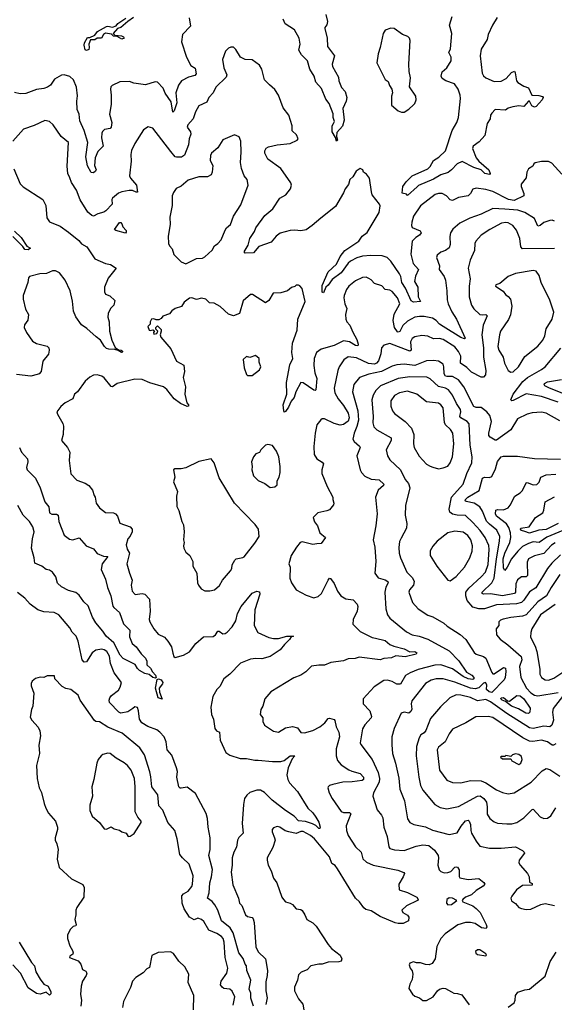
# Model space of a CAD drawing. Extents: x 2056909 to 2160450, y 827444 to 1016825.
# Tile 457 of 501: x 2124932 to 2129443, y 960481 to 968781. Entities that reach past the tile are written whole.
import ezdxf

# ---------------------------------------------------------------- set-up
doc = ezdxf.new("R2010")
doc.units = 0

msp = doc.modelspace()

# ---------------------------------------------------------------- linework, layer by layer
at = {"layer": '0CON10XD'}
for points in [[(2125891.7, 968798.3), (2125843.6, 968766.4), (2125785.8, 968714.2), (2125756.7, 968705), (2125720, 968665), (2125735, 968650), (2125790, 968645), (2125807.5, 968635), (2125812.5, 968625), (2125795, 968617.5), (2125755, 968640), (2125725, 968642.5), (2125707.5, 968657.5), (2125655, 968667.1), (2125638.8, 968655), (2125623.8, 968626.2), (2125585, 968624.4), (2125565, 968611.4), (2125528.3, 968611.7), (2125514.4, 968575), (2125519.4, 968545), (2125515, 968528.8), (2125495, 968521.4), (2125485.7, 968525.7), (2125475.6, 968565), (2125478.9, 968585), (2125505, 968630), (2125525, 968631.2), (2125565, 968649.4), (2125588.3, 968681.7), (2125665.9, 968724.1), (2125675, 968727.3), (2125715, 968716.9), (2125745, 968728), (2125760.4, 968749.6), (2125826.4, 968793.6)], [(2126362, 968795), (2126373.8, 968725), (2126306, 968655), (2126298.1, 968595), (2126339.2, 968465), (2126375.4, 968395.4), (2126411.9, 968371.9), (2126422.3, 968325), (2126410.3, 968309.7), (2126355.7, 968295.7)], [(2127514.3, 968825), (2127528.1, 968765), (2127525, 968737.5), (2127506.7, 968715), (2127506.2, 968705), (2127527.5, 968625), (2127528.6, 968555), (2127587.8, 968475), (2127570, 968405), (2127571.8, 968385), (2127622, 968295), (2127625.7, 968265), (2127648.3, 968208.3), (2127677.5, 968175), (2127693.3, 968125), (2127688, 968095), (2127658.3, 968031.7), (2127670, 967935), (2127655, 967883.3), (2127609.2, 967830.8), (2127606, 967795), (2127612.5, 967765), (2127605, 967757.5), (2127597, 967787), (2127569.4, 967835), (2127568.2, 967885), (2127581.2, 967905), (2127587.3, 967922.7), (2127578.5, 967955), (2127577.9, 967987.9), (2127543, 968073), (2127515, 968110), (2127480, 968200), (2127430.8, 968255), (2127418.2, 968305), (2127380, 968365), (2127360.5, 968435), (2127311.2, 968485), (2127288, 968525), (2127300, 968575), (2127290.7, 968625), (2127252.2, 968695), (2127170.8, 968745), (2127154.2, 968785)], [(2128960.7, 968799.3), (2128921.9, 968735), (2128884, 968655), (2128875.6, 968614.4), (2128827.2, 968532.8), (2128816.2, 968475), (2128835, 968330), (2128846.1, 968306.1), (2128865, 968290), (2128935, 968260.9), (2128995, 968261.9), (2129036, 968284), (2129082, 968335), (2129106.1, 968346.1), (2129113.8, 968333.8), (2129122.9, 968265), (2129135, 968250), (2129185, 968219.2), (2129225.4, 968205.4), (2129254, 968144), (2129311.7, 968141.7), (2129342.7, 968132.7), (2129348.8, 968125), (2129342, 968105), (2129290.7, 968049.3), (2129275, 968041.9), (2129254.7, 968054.7), (2129235, 968092.9), (2129225, 968094.4), (2129185, 968050), (2129145, 968054.3), (2129094.5, 968045.5), (2129055, 968035.7), (2129030.6, 968019.4), (2128945, 968024), (2128915, 967994), (2128905.6, 967975), (2128903.1, 967945), (2128877.5, 967905), (2128855.8, 967805), (2128808.7, 967751.3), (2128758.8, 967715), (2128753.1, 967695), (2128783.3, 967615), (2128807.3, 967587.3), (2128891.9, 967515), (2128902, 967485), (2128895, 967476.2), (2128855.8, 967485), (2128825, 967513.8), (2128763.1, 967535), (2128665, 967584.5), (2128624.3, 967565), (2128575.5, 967514.5), (2128546.4, 967493.6), (2128485, 967473.5), (2128425, 967435.4), (2128297.3, 967382.7), (2128285, 967371.4), (2128205, 967300), (2128195, 967310), (2128158.8, 967318.8), (2128166.2, 967375), (2128193.8, 967415), (2128244.2, 967465), (2128376.9, 967523.1), (2128396.5, 967543.5), (2128425, 967592.5), (2128468.8, 967621.2), (2128524.4, 967675), (2128582.6, 967847.4), (2128620.8, 967915), (2128635.4, 967955), (2128650.9, 968115), (2128648.9, 968145), (2128632.2, 968195), (2128600.5, 968240.5), (2128528, 968265), (2128498, 968285), (2128489.2, 968305), (2128498, 968342), (2128535, 968375.6), (2128572.5, 968435), (2128572.9, 968465), (2128552.3, 968505), (2128567.9, 968535), (2128577.8, 968665), (2128559.1, 968735), (2128581.1, 968808.9)], [(2128175, 968002.5), (2128215, 968027.5), (2128255.9, 968064.1), (2128266.2, 968075), (2128276.7, 968105), (2128273.3, 968135), (2128220, 968215), (2128229.4, 968290.6), (2128218.1, 968345), (2128215.5, 968405), (2128226, 968606), (2128222.5, 968625), (2128208.3, 968638.3), (2128162.5, 968655), (2128092.5, 968705), (2128065, 968708), (2128015, 968691.2), (2127998.6, 968665), (2127975, 968547.5), (2127957.3, 968492.7), (2127946.4, 968416.4), (2128015, 968277.5), (2128040.7, 968260.7), (2128053.3, 968225), (2128073.3, 968195), (2128076.7, 968165), (2128070, 968135), (2128069.3, 968059.3), (2128125, 968013.3), (2128155, 968002.5), (2128175, 968002.5)], [(2129507.8, 967477.8), (2129421.2, 967571.2), (2129395, 967585.7), (2129335, 967586), (2129282.5, 967575), (2129270, 967565), (2129261.2, 967545), (2129225, 967523.3), (2129212, 967495), (2129205, 967447.5), (2129164.2, 967395), (2129162.5, 967375), (2129186.8, 967316.8), (2129186, 967295), (2129105, 967255.7), (2129057.5, 967265), (2128925, 967333.3), (2128865, 967349.2), (2128785, 967360), (2128755, 967352), (2128735.5, 967314.5), (2128716.7, 967295), (2128635, 967280.5), (2128585, 967257.5), (2128565, 967262.2), (2128532.9, 967295), (2128496.2, 967315), (2128465, 967315.4), (2128437.1, 967307.1), (2128315, 967211.1), (2128255, 967124.3), (2128240.4, 967075), (2128238.1, 967045), (2128245, 967028), (2128311.5, 967001.5), (2128320, 966985), (2128305.8, 966965), (2128275.7, 966945), (2128245, 966913.3), (2128231.2, 966805), (2128253.2, 966725), (2128297.8, 966675), (2128272, 966618), (2128264.5, 966575), (2128290.5, 966525), (2128295.6, 966445), (2128313.3, 966405), (2128255, 966398.7), (2128235, 966410.5), (2128186.7, 966516.7), (2128157.1, 966565), (2128148.8, 966615), (2128137.7, 966637.7), (2128064, 966744), (2128031.4, 966775), (2127991.5, 966791.5), (2127895, 966793.1), (2127823.7, 966786.3), (2127777.5, 966772.5), (2127723.9, 966746.1), (2127702.9, 966727.1), (2127645, 966646.4), (2127568.2, 966591.8), (2127535, 966542), (2127514.2, 966525.8), (2127495, 966477.5), (2127484.2, 966484.2), (2127485, 966540), (2127535, 966654.2), (2127605, 966718.9), (2127637.3, 966785), (2127675, 966834.6), (2127793.1, 966915), (2127820.9, 966955), (2127863, 966987), (2127964.4, 967155), (2127972.5, 967212.5), (2127969.2, 967225), (2127905.7, 967305), (2127899.7, 967330.3), (2127883.3, 967445), (2127859.3, 967479.3), (2127832.5, 967495), (2127826.4, 967516.4), (2127805, 967527.5), (2127770, 967505), (2127743.6, 967456.4), (2127718.8, 967435), (2127707.4, 967392.6), (2127679.2, 967355), (2127665, 967320), (2127595.8, 967205), (2127471.7, 967108.3), (2127401.2, 967045), (2127349.3, 967010.7), (2127305, 967000), (2127255, 967007.5), (2127215, 967004.2), (2127129.7, 966980.3), (2127095, 966956.2), (2127054.3, 966905.7), (2126950.2, 966869.8), (2126905, 966814.2), (2126833.9, 966813.9), (2126826.7, 966825), (2126858.7, 966881.3), (2126872.7, 966935), (2126913.6, 966995), (2126925.6, 967025), (2127000.1, 967129.9), (2127068.5, 967185), (2127127.5, 967275), (2127176.9, 967305), (2127216.2, 967353.8), (2127225.7, 967385), (2127220.8, 967405), (2127135.5, 967525), (2127025.7, 967605), (2126999.2, 967655), (2126999.2, 967675), (2127012.8, 967697.2), (2127030.9, 967709.1), (2127105, 967727.1), (2127215, 967737.1), (2127272.5, 967765), (2127283, 967777), (2127269.1, 967809.1), (2127230, 967845), (2127230, 967885), (2127203.8, 967975), (2127155, 968036.7), (2127115.8, 968145), (2127085, 968191.2), (2127041.1, 968231.1), (2126998.1, 968275), (2126976.4, 968365), (2126955, 968398.6), (2126895, 968441.4), (2126835.7, 968445.7), (2126795, 968465.8), (2126755, 968530), (2126735, 968548.8), (2126715, 968550), (2126695, 968540), (2126669.2, 968515), (2126643.8, 968445), (2126656, 968375), (2126678.6, 968315), (2126675.7, 968295), (2126588.3, 968211.7), (2126564, 968165), (2126528.8, 968125), (2126510, 968085), (2126443.8, 968055), (2126415.8, 968004.2), (2126394.6, 967945.4), (2126350.8, 967895), (2126344.3, 967875), (2126372.2, 967835), (2126375.4, 967815), (2126362.3, 967775), (2126356.8, 967725), (2126321.9, 967638.1), (2126297.8, 967622.2), (2126255, 967621.5), (2126245, 967625.8), (2126208.7, 967668.7)], [(2126355.7, 968295.7), (2126296.2, 968265), (2126270.9, 968229.1), (2126249.1, 968165), (2126259.4, 968080.6), (2126235, 968011.2), (2126225, 968000), (2126208.9, 968088.9), (2126160.8, 968160.8), (2126142.2, 968202.2), (2126095, 968253.3), (2126075, 968256.7), (2125995, 968231.2), (2125895, 968246), (2125859.5, 968259.5), (2125777.3, 968257.3), (2125713.2, 968226.8), (2125702.5, 968215), (2125697.1, 968195), (2125704.5, 968145), (2125703.8, 968065), (2125690.9, 967985), (2125708.9, 967915), (2125704.2, 967875.8), (2125695, 967864), (2125646.7, 967855), (2125630.7, 967839.3), (2125624.5, 967825), (2125623.1, 967785), (2125636.2, 967715), (2125590.5, 967669.5), (2125568.8, 967615), (2125562.9, 967552.9), (2125576.2, 967515), (2125572, 967505), (2125555, 967490), (2125535, 967493.8), (2125505, 967548), (2125490.4, 967625), (2125506, 967745), (2125475.7, 967845.7), (2125438.5, 967928.5), (2125434.7, 967985), (2125417.8, 968025), (2125413.9, 968093.9), (2125419.5, 968139.5), (2125411.9, 968211.9), (2125385, 968274), (2125355, 968301.4), (2125306.2, 968316.2), (2125285, 968313.6), (2125225, 968280.7), (2125191.1, 968228.9), (2125167.1, 968212.9), (2125135, 968200.6), (2125075, 968193.3), (2124985, 968158.9), (2124935, 968156.9), (2124887.5, 968167.5)], [(2126208.7, 967668.7), (2126055, 967866), (2126015, 967876.7), (2125977.7, 967852.3), (2125905, 967736.2), (2125875, 967676.7), (2125870, 967645), (2125871.7, 967588.3), (2125860, 967465), (2125868, 967445), (2125918.9, 967385), (2125925, 967327.5), (2125915, 967326.2), (2125885, 967339.5), (2125855, 967340), (2125795, 967329.4), (2125765, 967317.1), (2125714.4, 967275.6), (2125710, 967265), (2125712.5, 967225), (2125659.3, 967170.7), (2125642.1, 967157.9), (2125592.9, 967145), (2125555, 967125.6), (2125540.2, 967130.2), (2125508.5, 967158.5), (2125441.1, 967261.1), (2125411.4, 967345), (2125368.7, 967408.7), (2125355, 967446.7), (2125339.2, 967485), (2125332, 967545), (2125343.3, 967745), (2125281.2, 967795), (2125214.3, 967894.3), (2125185, 967923.3), (2125145, 967930), (2125055, 967888.8), (2124965, 967857.5), (2124873.2, 967756.8)], [(2126335, 966723.3), (2126422.7, 966767.3), (2126475, 966770.8), (2126495, 966782.5), (2126555, 966837.5), (2126576.2, 966873.8), (2126605, 966894.3), (2126632.5, 966925), (2126665, 967006.7), (2126676.2, 967025), (2126712, 967055), (2126735, 967123.3), (2126799.1, 967220.9), (2126859.4, 967385), (2126852.5, 967435), (2126825.8, 967465.8), (2126804, 967525), (2126796.1, 967576.1), (2126801.4, 967665), (2126796.8, 967756.8), (2126785, 967792.5), (2126745, 967810), (2126645, 967768.8), (2126605, 967700), (2126551.2, 967655), (2126542, 967635), (2126539.2, 967595), (2126560.9, 967550.9), (2126557.5, 967495), (2126546.6, 967473.4), (2126517.5, 967455), (2126442.7, 967457.3), (2126355, 967428.8), (2126295, 967378.8), (2126252.3, 967357.7), (2126230, 967325), (2126218.8, 967295), (2126220, 967215), (2126199.2, 967115), (2126200.8, 967055), (2126185.8, 966955), (2126188.6, 966895), (2126195.7, 966875.7), (2126219.5, 966849.5), (2126232.7, 966802.7), (2126295, 966740), (2126335, 966723.3)], [(2124882.7, 967522.7), (2124935, 967397.5), (2124961.7, 967371.7), (2125126.7, 967265), (2125153.6, 967213.6), (2125160.9, 967110.9), (2125185, 967076.7), (2125275, 967041.2), (2125345, 966989.2), (2125430, 966920), (2125455, 966891.4), (2125498, 966865), (2125565.7, 966765.7), (2125655, 966726.7), (2125697.6, 966717.6), (2125746.7, 966685), (2125677.8, 966602.2), (2125648.6, 966525), (2125647.3, 966487.3), (2125656.9, 966466.9), (2125691.7, 966451.7), (2125734.1, 966414.1), (2125727.5, 966375), (2125699.2, 966345), (2125679.2, 966305), (2125677, 966273), (2125686.5, 966235), (2125690.4, 966155), (2125709.6, 966079.6), (2125738.8, 966018.8), (2125765, 965997.5), (2125788.8, 965995), (2125801.7, 965978.3), (2125792.5, 965975), (2125763.6, 965993.6), (2125735, 966001.2), (2125685, 966002.2), (2125665, 966009.5), (2125647.8, 966025), (2125615, 966080.6), (2125576.3, 966106.3), (2125498.2, 966178.2), (2125455, 966208.1), (2125406.7, 966276.7), (2125385.9, 966325), (2125377.4, 966407.4), (2125358.8, 966495), (2125315, 966585.7), (2125268.1, 966648.1), (2125235, 966663.1), (2125210, 966665), (2125157.6, 966642.4), (2125101.7, 966638.3), (2125013.8, 966615), (2125006.2, 966605), (2125001.2, 966565), (2124961.4, 966455), (2124961.9, 966425), (2124980, 966340), (2125006.7, 966295), (2125001.7, 966248.3), (2124972.3, 966207.7), (2124968.8, 966185), (2124989.2, 966145), (2125041.2, 966071.2), (2125075, 966051.8), (2125165, 966030), (2125177.1, 966015), (2125181.5, 965995), (2125175, 965960), (2125127.8, 965902.2), (2125114.5, 965815.5), (2125095.4, 965794.6), (2125079.2, 965789.2), (2125025, 965775.6), (2124905, 965788.8)], [(2129445, 967082.9), (2129425, 967090.8), (2129405, 967088.6), (2129355, 967070), (2129325, 967045.6), (2129305, 967040.8), (2129276.5, 967105), (2129195.7, 967155.7), (2129134.2, 967174.2), (2129024.4, 967184.4), (2128925, 967189.6), (2128825, 967140.8), (2128731.1, 967108.9), (2128645, 967066.9), (2128585.5, 967014.5), (2128568.1, 966985), (2128562.4, 966952.4), (2128564.5, 966885), (2128555, 966858), (2128525, 966834.4), (2128485, 966820.8), (2128454.2, 966795), (2128450, 966775), (2128474.3, 966705), (2128471.4, 966675), (2128514.3, 966615), (2128524.6, 966584.6), (2128537.3, 966495), (2128538.3, 966418.3), (2128546.1, 966385), (2128577.4, 966317.4), (2128619.1, 966255), (2128691.2, 966095), (2128685, 966090), (2128655, 966102.8), (2128505.7, 966194.3), (2128475.2, 966215.2), (2128445, 966246.5), (2128415, 966264.2), (2128345, 966279.2), (2128305, 966279.4), (2128265, 966271.8), (2128205, 966240.3), (2128165, 966203.6), (2128138.7, 966151.3), (2128125, 966145.5), (2128118.8, 966148.8), (2128095, 966185.7), (2128082.5, 966245), (2128092.6, 966297.4), (2128140.9, 966385), (2128121.2, 966435), (2128075, 966490), (2128055, 966501.1), (2128015, 966506.9), (2127987.3, 966537.3), (2127926.6, 966556.6), (2127898.3, 966588.3), (2127879.5, 966599.5), (2127855, 966609.2), (2127825, 966608.1), (2127765, 966580), (2127710.6, 966535), (2127688.9, 966505), (2127670, 966455), (2127667.5, 966435), (2127676.2, 966385), (2127691.1, 966345), (2127680, 966295), (2127683.5, 966255), (2127691.8, 966235), (2127717.3, 966205), (2127744.4, 966145.6), (2127776.4, 966085), (2127787.3, 966045), (2127785, 966032.5), (2127765, 966035.5), (2127715.8, 966065.8), (2127665, 966073.1), (2127585, 966035.3), (2127476.9, 966003.1), (2127437.5, 965975), (2127418.1, 965925), (2127414.5, 965865), (2127422.6, 965802.6), (2127438.5, 965755), (2127430.7, 965659.3), (2127426.2, 965653.8), (2127415, 965656.9), (2127325, 965720), (2127305, 965721.2), (2127262.9, 965645), (2127247.8, 965595), (2127221.4, 965565), (2127200.8, 965515), (2127175, 965476.7), (2127165, 965473.3), (2127160, 965485), (2127155.6, 965535), (2127185.5, 965625), (2127182.8, 965722.8), (2127211.4, 965871.4)], [(2125825, 966982.5), (2125743.6, 967003.6), (2125733, 967013), (2125775, 967070), (2125785, 967070), (2125795, 967060), (2125802.5, 967035), (2125830, 967005), (2125831.7, 966988.3), (2125825, 966982.5)], [(2129445, 966852.5), (2129175, 966848.1), (2129161.5, 966865), (2129151.8, 966935), (2129125, 967007.5), (2129091.9, 967045), (2129055, 967069.1), (2129035, 967071.8), (2128996.2, 967065), (2128898.8, 967011.2), (2128827.1, 966965), (2128780.6, 966915), (2128773.3, 966895), (2128769.4, 966835), (2128733.5, 966755), (2128716.5, 966685), (2128734.4, 966595), (2128724.5, 966535), (2128725.5, 966445.5), (2128743.1, 966375), (2128765, 966344.3), (2128815, 966296.7), (2128835, 966291.5), (2128865.4, 966295.4), (2128875.5, 966285.5), (2128843.9, 966205), (2128830.3, 966125), (2128845.3, 966015), (2128846.5, 965935), (2128864.6, 965825), (2128863.6, 965786.4), (2128845, 965767.5), (2128825, 965767.5), (2128745, 965808.2), (2128705, 965848.9), (2128650.6, 965885), (2128655.3, 965945), (2128635, 965984.4), (2128605, 966023.5), (2128505, 966084.6), (2128475, 966093.1), (2128425, 966089.7), (2128375, 966112.1), (2128325, 966117.3), (2128265, 966107.9), (2128245, 966094.4), (2128229.5, 966065), (2128234.6, 965995.4), (2128225, 965985.5), (2128055, 966051.5), (2128005, 966036.2), (2127984.6, 966015.4), (2127979.3, 965965), (2127961, 965905), (2127944.1, 965885.9), (2127925, 965876.9), (2127875, 965882.6), (2127775, 965930.3), (2127705, 965938.5), (2127666.7, 965913.3), (2127628.9, 965855), (2127617.5, 965825), (2127586.7, 965675), (2127592.1, 965635), (2127618.5, 965585), (2127665, 965528.5), (2127703, 965465), (2127711, 965425), (2127702.5, 965397.5), (2127665, 965367.3), (2127635, 965363.1), (2127586.7, 965376.7), (2127505, 965415.8), (2127485, 965417.5), (2127471.7, 965408.3), (2127440, 965365), (2127424.2, 965295), (2127414.4, 965184.4), (2127418, 965115), (2127438.8, 965078.8), (2127485, 965050), (2127495.8, 965035.8), (2127482, 964985), (2127482.5, 964955), (2127525.7, 964845), (2127574.2, 964755), (2127573.8, 964735), (2127583.8, 964705), (2127579.2, 964690.8), (2127545, 964650), (2127525, 964640), (2127446.4, 964623.6), (2127407.5, 964585), (2127418.8, 964548.8), (2127446.2, 964515), (2127466, 964455), (2127512.5, 964415), (2127476.7, 964365), (2127438.3, 964361.7), (2127405, 964358.1), (2127315, 964380.8), (2127300, 964375), (2127267.5, 964335), (2127224, 964265), (2127204, 964195), (2127214.2, 964165), (2127212.7, 964072.7), (2127224.2, 964034.2), (2127266, 963976), (2127349.7, 963929.7), (2127415, 963908.1), (2127450.2, 963919.8), (2127480, 963945), (2127535, 964057.5), (2127545, 964072.5), (2127555, 964070), (2127585, 964027.5), (2127615, 963963.3), (2127640.8, 963925), (2127685, 963900), (2127745, 963890), (2127778.8, 963855), (2127786, 963835), (2127780.8, 963795), (2127746, 963725), (2127743.3, 963685), (2127805, 963624.4), (2127905, 963572.1), (2127935, 963567.7), (2128015, 963546.7), (2128055, 963514.4), (2128088.9, 963498.9), (2128175, 963476.7), (2128225, 963452.9), (2128265, 963454.4), (2128282.5, 963445), (2128277.8, 963432.2), (2128185, 963410), (2128105, 963419.4), (2128068.6, 963401.4), (2128005, 963394.7), (2127975, 963384.2), (2127797.4, 963407.4), (2127763.9, 963396.1), (2127705, 963392.2), (2127665, 963377.5), (2127558.3, 963361.7), (2127505, 963338.8), (2127455, 963340), (2127395, 963331.2), (2127346.2, 963283.8), (2127304, 963255), (2127245, 963234.3), (2127051.2, 963115), (2127000, 963055), (2126982.5, 962995), (2126966.7, 962965), (2126962.5, 962925), (2126982.5, 962895), (2126983.8, 962865), (2126998.8, 962835), (2127074.1, 962784.1), (2127115, 962776.2), (2127175, 962810.8), (2127234.2, 962824.2), (2127275, 962812), (2127305, 962772), (2127335, 962768.6), (2127405, 962789.6), (2127465, 962820.5), (2127505.7, 962855), (2127535, 962890), (2127546.4, 962893.6), (2127585, 962883.3), (2127592.5, 962872.5), (2127601.2, 962821.2), (2127624.6, 962774.6), (2127631.1, 962735), (2127603.2, 962635), (2127601.5, 962575), (2127613.5, 962535), (2127645, 962500), (2127708.3, 962458.3), (2127735.4, 962445.4), (2127805, 962427.9), (2127834.5, 962395), (2127833.3, 962375), (2127822.8, 962367.2), (2127736.8, 962356.8)], [(2124887.9, 966997.9), (2124944.6, 966944.6), (2124992.9, 966872.9), (2125022, 966855), (2125005, 966841.1), (2124975, 966844.2), (2124958.5, 966868.5), (2124874.2, 966954.2)], [(2129075, 965808.5), (2129095, 965812.1), (2129141.8, 965855), (2129195, 965940.8), (2129305, 966029.4), (2129345, 966080), (2129362.7, 966115), (2129373.9, 966176.1), (2129424.5, 966255), (2129440, 966315), (2129405.4, 966415.4), (2129330.8, 966565), (2129315.8, 966625), (2129290, 966660), (2129265, 966665.5), (2129115, 966641.1), (2129055, 966615.8), (2128983.8, 966556.2), (2128950, 966545), (2128947.5, 966535), (2129012.7, 966492.7), (2129031.2, 966465), (2129055, 966447.5), (2129073.6, 966423.6), (2129085.6, 966365), (2129074.2, 966294.2), (2129057, 966253), (2128990, 966155), (2128980, 966125), (2128967.1, 966025), (2128974.6, 965995), (2129012.2, 965935), (2129021.8, 965885), (2129052.4, 965822.4), (2129075, 965808.5)], [(2127211.4, 965871.4), (2127236.4, 965925), (2127228.9, 965975), (2127234.7, 966055), (2127273.3, 966165), (2127278.6, 966255), (2127340, 966405), (2127315.8, 966515.8), (2127296.1, 966536.1), (2127285, 966543.3), (2127265, 966542.5), (2127255, 966532.5), (2127225, 966522.5), (2127192.5, 966495), (2127135, 966478.8), (2127070, 966475), (2127033.3, 966415), (2127005, 966393.3), (2126897.5, 966465), (2126880, 966465), (2126818.8, 966411.2), (2126786.9, 966303.1), (2126735, 966284.2), (2126695, 966298.8), (2126625, 966364), (2126571.7, 966391.7), (2126534, 966394), (2126503.6, 966423.6), (2126465, 966433.8), (2126425, 966422.5), (2126385, 966437.5), (2126365, 966433.3), (2126320.5, 966399.5), (2126297.5, 966362.5), (2126243, 966347), (2126215, 966326.7), (2126195, 966300), (2126139.3, 966280.7), (2126125, 966262.5), (2126105, 966250), (2126085, 966250), (2126065, 966260), (2126045, 966256.7), (2126033.3, 966235), (2126032.5, 966215), (2126012.5, 966195), (2126025, 966162.5), (2126035, 966160), (2126055, 966167.5), (2126068.3, 966158.3), (2126060, 966145), (2126065, 966130), (2126090, 966135), (2126097.5, 966155), (2126081.7, 966171.7), (2126080, 966185), (2126095, 966200), (2126125, 966170), (2126126.7, 966155), (2126116.7, 966125), (2126122.5, 966105), (2126207, 966007), (2126255, 965903.3), (2126318.3, 965868.3), (2126322, 965815), (2126311.4, 965765), (2126330, 965685), (2126324.3, 965625), (2126341.7, 965551.7), (2126355.7, 965535), (2126357.1, 965522.9), (2126345, 965520), (2126290, 965545), (2126235.7, 965585.7), (2126173.7, 965663.7), (2126146.2, 965686.2), (2126030.5, 965719.5), (2125965, 965746.9), (2125905, 965751.4), (2125755.5, 965714.5), (2125715, 965687.1), (2125705, 965687.5), (2125645, 965760.8), (2125625, 965775.8), (2125585, 965788), (2125555, 965783.8), (2125522.7, 965767.3), (2125485, 965733.3), (2125420, 965645), (2125393.8, 965625), (2125381.2, 965585), (2125315, 965551.2), (2125280.5, 965519.5), (2125246.7, 965475), (2125250, 965455), (2125296.1, 965376.1), (2125301.2, 965355), (2125298, 965285), (2125286.2, 965235), (2125335.7, 965175), (2125355.7, 965135), (2125349.2, 965065), (2125365, 964952.5), (2125415, 964900), (2125485, 964874.2), (2125516.7, 964855), (2125545.6, 964815.6), (2125560.3, 964770.3), (2125568.8, 964755), (2125576.7, 964705), (2125606.2, 964665), (2125655, 964627.5), (2125723.2, 964623.2), (2125741.2, 964615), (2125757.5, 964595), (2125776, 964536), (2125865, 964505.8), (2125882, 964485), (2125882.5, 964465), (2125863.6, 964426.4), (2125844.4, 964405), (2125831.4, 964355), (2125837.9, 964317.9), (2125857.5, 964285), (2125837.5, 964195), (2125858, 964115), (2125880.8, 964055), (2125872.5, 964015), (2125880.8, 963965), (2125905.5, 963935.5), (2125965, 963942.9), (2125987.1, 963937.1), (2126026.7, 963896.7), (2126032.9, 963795), (2126024.4, 963725), (2126030, 963705), (2126065, 963646.7), (2126101.7, 963601.7), (2126153.3, 963575), (2126183, 963543), (2126214.2, 963495), (2126225, 963440), (2126232.5, 963412.5), (2126245, 963403.8), (2126315, 963424.4), (2126365, 963452), (2126417.9, 963522.1), (2126481.7, 963578.3), (2126565, 963581.4), (2126584, 963595), (2126605, 963626), (2126615, 963626.2), (2126645, 963604.2), (2126665, 963607.5), (2126681.7, 963618.3), (2126725, 963664.3), (2126755, 963714), (2126768.9, 963775), (2126801.9, 963835), (2126895, 963945.7), (2126933.6, 963963.6), (2126955, 963957.5), (2126957.5, 963937.5), (2126915.3, 963805), (2126911.5, 963675), (2126942.9, 963615), (2127033.6, 963573.6), (2127075, 963565.3), (2127115, 963565.3), (2127185, 963585.3), (2127224.5, 963585.5), (2127242.5, 963585), (2127222.5, 963577.5), (2127210, 963555), (2127165.4, 963514.6), (2127131.2, 963468.8), (2127045, 963412.3), (2126975, 963391.9), (2126925, 963396.6), (2126878.5, 963391.5), (2126795, 963355.5), (2126705.4, 963264.6), (2126655, 963226), (2126620, 963160), (2126596, 963135), (2126561.9, 963075), (2126544.4, 962985), (2126551.5, 962925), (2126567.1, 962885), (2126579.2, 962805), (2126591.4, 962785), (2126618.1, 962775), (2126625, 962706.7), (2126672.5, 962605), (2126705, 962581.1), (2126793.6, 962553.6), (2126845, 962554.4), (2126915, 962540), (2126945, 962540.4), (2127065, 962527.5), (2127135, 962528.9), (2127162.6, 962537.4), (2127215, 962576.9), (2127252.5, 962575), (2127230.9, 962549.1), (2127196.7, 962473.3), (2127187.5, 962415), (2127195.5, 962375), (2127208.8, 962348.8), (2127275, 962274.2), (2127363.9, 962133.9), (2127404.2, 962095), (2127429.8, 962059.8), (2127455.3, 962015.3), (2127466.7, 961973.3), (2127465.5, 961964.5), (2127455, 961964.5), (2127429.8, 961989.8), (2127402.8, 962002.8), (2127343.2, 962023.2), (2127285, 962028.9), (2127247.6, 962067.6), (2127175.4, 962115), (2127062.4, 962202.4), (2126997, 962267), (2126965, 962285.3), (2126933.6, 962286.4), (2126875, 962266.1), (2126849.6, 962245), (2126829.2, 962215), (2126820.4, 962165), (2126808.9, 962005), (2126818.5, 961925), (2126781.9, 961888.1), (2126769.6, 961865), (2126761.1, 961805), (2126739.2, 961765), (2126723.8, 961715), (2126724.4, 961654.4), (2126715.4, 961594.6), (2126729.2, 961489.2), (2126777.7, 961375), (2126788.1, 961335), (2126805.5, 961315), (2126838.6, 961235), (2126855, 961222.5), (2126894.2, 961214.2), (2126903.1, 961203.1), (2126911.8, 961171.8), (2126923.3, 960965), (2126943.8, 960923.8), (2127005.9, 960865.9), (2127023.3, 960765), (2127020, 960725), (2127010.3, 960669.7), (2127009.2, 960595), (2127021.2, 960535), (2127009.2, 960480.8)], [(2129475, 965557.5), (2129335, 965605.8), (2129205, 965625.8), (2129095, 965571.8), (2129085, 965568.6), (2129077.5, 965575), (2129096.1, 965625), (2129178.7, 965731.3), (2129216.2, 965763.8), (2129335, 965830.9), (2129365.2, 965854.8), (2129498.2, 966011.8)], [(2126895, 965782.5), (2126955, 965830), (2126966, 965855), (2126953.9, 965893.9), (2126953.9, 965923.9), (2126921.2, 965951.2), (2126873.8, 965933.8), (2126845, 965942.5), (2126817.5, 965915), (2126826.7, 965845), (2126845, 965790), (2126855, 965782.5), (2126895, 965782.5)], [(2129490.1, 965400.1), (2129375, 965464.5), (2129335, 965471.5), (2129255, 965465.5), (2129215, 965455.5), (2129133.8, 965415), (2129076.9, 965323.1), (2128955, 965237.5), (2128945, 965235.7), (2128901.3, 965261.3), (2128890.6, 965275), (2128889.6, 965295), (2128912.2, 965395), (2128897.8, 965445), (2128875, 965474.2), (2128825, 965512.2), (2128783.1, 965513.1), (2128765, 965520), (2128679.7, 965685), (2128635, 965744.5), (2128585, 965774), (2128535, 965772.3), (2128525, 965776.8), (2128513.3, 965795), (2128511.6, 965855), (2128505, 965876.9), (2128465, 965901.5), (2128425, 965909.1), (2128365, 965905.4), (2128265, 965865.4), (2128175, 965877.8), (2128115, 965872.7), (2128075, 965859.6), (2127984.4, 965815.6), (2127877.3, 965792.7), (2127800, 965765), (2127751.4, 965705), (2127739.5, 965645), (2127786.2, 965485)], [(2129495, 964269.6), (2129421.7, 964198.3), (2129386.8, 964155), (2129288.6, 963991.4), (2129235, 963958.5), (2129185, 963887.9), (2129165, 963869.1), (2129125, 963855.8), (2128955, 963847.1), (2128855, 963814.7), (2128805, 963816.1), (2128755, 963829.5), (2128708.2, 963885), (2128695.3, 963925), (2128697.4, 963955), (2128720.6, 963989.4), (2128827.1, 964085), (2128861.6, 964125), (2128885, 964188.8), (2128894.2, 964315), (2128889.7, 964349.7), (2128860.4, 964415), (2128818, 964475), (2128755, 964542.1), (2128695, 964601.9), (2128624.7, 964604.7), (2128585, 964612.7), (2128560.9, 964630.9), (2128554.7, 964654.7), (2128575.3, 964755), (2128675, 964864.3), (2128704.6, 964955), (2128748.5, 965045), (2128750.5, 965095), (2128732, 965195), (2128724.7, 965375), (2128708.2, 965395), (2128654.4, 965424.4), (2128646.9, 965435), (2128654.8, 965475), (2128651.9, 965495), (2128616.5, 965546.5), (2128585, 965616.5), (2128549.6, 965659.6), (2128525, 965675.3), (2128465, 965688.9), (2128395, 965754.7), (2128367, 965767), (2128225, 965770.5), (2128125, 965757.5), (2127976.6, 965693.4), (2127935.8, 965654.2), (2127914.6, 965615), (2127902.7, 965575), (2127913.8, 965435), (2127912, 965382), (2127919.3, 965349.3), (2127945, 965323.1), (2128065.3, 965255.3), (2128066.9, 965235), (2128024.5, 965155), (2128035.5, 965105), (2128055, 965069.4), (2128146.7, 964985), (2128185.6, 964905), (2128211.5, 964871.5), (2128224.4, 964835), (2128186.4, 964685), (2128184.4, 964605), (2128200, 964535), (2128195.6, 964495), (2128150.2, 964409.8)], [(2129615, 965590.5), (2129402.5, 965675), (2129364.4, 965695), (2129357.8, 965705), (2129359.4, 965715), (2129385, 965729.3), (2129505, 965748.5)], [(2128465, 964996), (2128505, 965004.2), (2128545, 965018), (2128565.4, 965044.6), (2128583.1, 965096.9), (2128594.6, 965205), (2128588.1, 965295), (2128568.5, 965325), (2128524.5, 965365), (2128515.4, 965385), (2128505, 965508), (2128485, 965534.4), (2128465, 965547.7), (2128365, 965559.4), (2128284, 965624), (2128205, 965648.9), (2128138, 965635), (2128095, 965613.6), (2128062.6, 965567.4), (2128063.6, 965523.6), (2128078.1, 965485), (2128095, 965461.9), (2128185.8, 965395), (2128238.9, 965338.9), (2128256.9, 965285), (2128255.7, 965205), (2128261.1, 965175), (2128302.9, 965102.9), (2128365.5, 965035.5), (2128395, 965016), (2128419.2, 965009.2), (2128465, 964996)], [(2127786.2, 965485), (2127790.2, 965405), (2127777.3, 965352.7), (2127753.1, 965295), (2127743.3, 965245), (2127753.3, 965225), (2127800, 965185), (2127804, 965175), (2127776.9, 965105), (2127805.8, 964985), (2127815, 964963.8), (2127845, 964934), (2127898.1, 964908.1), (2127965, 964901.4), (2128004.2, 964865), (2128002.5, 964855), (2127958.2, 964815), (2127933.5, 964755), (2127947.5, 964615), (2127937.5, 964515), (2127915.6, 964395), (2127927.5, 964335), (2127937.5, 964215), (2127928.6, 964115), (2127956, 964075), (2128015, 964060), (2128037.5, 964045), (2128041.4, 964035), (2128022.3, 963997.7), (2128013.3, 963955), (2128020.5, 963815), (2128034.3, 963765), (2128055, 963735.8), (2128195, 963620), (2128245, 963596.9), (2128304, 963584), (2128375, 963557.7), (2128555, 963460.3), (2128637.2, 963377.2), (2128701, 963281), (2128748.1, 963255), (2128764.2, 963235), (2128763.8, 963225), (2128755, 963219.2), (2128715, 963224.3), (2128673.9, 963245), (2128585, 963310), (2128485, 963341.6), (2128435, 963338.8), (2128295, 963302.5), (2128225.7, 963275), (2128188.5, 963251.5), (2128145, 963180), (2128115, 963181.1), (2128075, 963203.3), (2128035, 963214.2), (2128005, 963212), (2127922.2, 963157.8), (2127830, 963055), (2127830.8, 963015), (2127887.1, 962955), (2127901.7, 962908.3), (2127897.5, 962895), (2127845, 962837.5), (2127825.4, 962804.6), (2127805.7, 962685), (2127810.3, 962670.3), (2127905, 962544.2), (2127957.8, 962435), (2127967.5, 962385), (2127965.8, 962355), (2127917.8, 962265), (2127912.2, 962235), (2127949.8, 962119.8), (2127984.5, 962074.5), (2127995.8, 962054.2), (2128004.3, 961975), (2128031.9, 961895), (2128047.3, 961807.3), (2128055, 961793.8), (2128095, 961782.5), (2128175, 961778.5), (2128276.9, 961813.1), (2128335, 961825.3), (2128385, 961820.3), (2128431.5, 961781.5), (2128462.7, 961735), (2128466.4, 961715), (2128459.2, 961655), (2128472.9, 961615), (2128485, 961600), (2128515, 961588.2), (2128545, 961591.1), (2128568.9, 961601.1), (2128605, 961637.5), (2128615, 961640.8), (2128626.3, 961636.3), (2128639.4, 961615), (2128639.2, 961559.2), (2128647.3, 961547.3), (2128717.4, 961532.6), (2128805, 961541.4), (2128848.7, 961508.7), (2128856, 961495), (2128843.1, 961476.9), (2128785, 961440.4), (2128745, 961403.5), (2128694.6, 961385.4), (2128671.2, 961365), (2128666.7, 961355), (2128672.5, 961345), (2128755, 961310.6), (2128785, 961289.2), (2128817.1, 961255), (2128869.2, 961155), (2128873.8, 961135), (2128868.8, 961121.2), (2128828.8, 961125), (2128775, 961162.5), (2128735, 961171.8), (2128695, 961169.6), (2128629.5, 961150.5), (2128522.9, 961075), (2128484.6, 961035.4), (2128452.1, 960967.9), (2128437.5, 960865), (2128413.3, 960825), (2128385.9, 960814.1), (2128355, 960815.8), (2128315, 960830), (2128280.7, 960830.7), (2128255, 960840), (2128225, 960827.5), (2128217.5, 960815), (2128227.5, 960785), (2128243.9, 960763.9), (2128250, 960735), (2128245, 960690), (2128225, 960650), (2128216.7, 960615), (2128245.9, 960565.9), (2128265, 960551.2), (2128305, 960536.2), (2128334.1, 960514.1), (2128365, 960512), (2128420, 960545), (2128456.1, 960593.9), (2128475, 960608.8), (2128504.1, 960615.9), (2128525, 960614), (2128575.9, 960585.9), (2128595, 960573.8), (2128626.4, 960573.6), (2128662.3, 960562.3), (2128725.7, 960475.7)], [(2124930, 965175), (2124948.8, 965135), (2124998.8, 965078.8), (2125002, 965055), (2124988.8, 965005), (2124994, 964985), (2125065.7, 964915), (2125103.8, 964833.8), (2125145, 964717.5), (2125179.2, 964675), (2125185, 964624.2), (2125202.4, 964612.4), (2125242.9, 964612.9), (2125258, 964605), (2125261.7, 964551.7), (2125288.1, 964485), (2125306.6, 964436.6), (2125352.4, 964402.4), (2125380, 964395), (2125435, 964414), (2125492, 964345), (2125555, 964320), (2125585, 964282.5), (2125640, 964260), (2125675.8, 964255), (2125627.1, 964195), (2125618.9, 964145), (2125655.9, 964065), (2125671.8, 963995), (2125700, 963925), (2125718.6, 963838.6), (2125725.6, 963825), (2125775, 963784.2), (2125808.8, 963688.8), (2125861.5, 963635), (2125857.6, 963577.6), (2125882.2, 963522.2), (2125914, 963495), (2125956, 963435), (2125995, 963397.5), (2126004.4, 963375), (2126005, 963342.5), (2126035, 963314.3), (2126053, 963283), (2126078.9, 963255), (2126083.3, 963236.7), (2126078.8, 963231.2), (2126055.6, 963235.6), (2126025, 963262), (2125988.3, 963268.3), (2125944.2, 963295), (2125925, 963312.5), (2125906.7, 963345), (2125804.2, 963395), (2125780.5, 963425), (2125727.4, 963527.4), (2125662.1, 963585), (2125635, 963627.1), (2125575, 963697.8), (2125545.8, 963745), (2125508.8, 963838.8), (2125473.6, 963873.6), (2125435, 963930), (2125405, 963951.5), (2125345, 963969.1), (2125285, 964001.1), (2125250, 964030), (2125238.5, 964085), (2125208.6, 964125), (2125185, 964140.6), (2125155, 964146), (2125119.2, 964175), (2125060, 964200), (2125054.1, 964245), (2125030.6, 964325), (2125039.4, 964405), (2125053.1, 964465), (2125042.1, 964505), (2125015, 964550), (2124961.8, 964605), (2124916.4, 964685)], [(2127045, 964838.8), (2127085, 964843.8), (2127105, 964860), (2127103.3, 964895), (2127122.5, 964925), (2127129.2, 964965), (2127130.6, 965015), (2127118.5, 965095), (2127099.5, 965145), (2127065, 965191.2), (2127025, 965198.8), (2127005, 965193.3), (2126967.5, 965155), (2126955, 965132.5), (2126925, 965120), (2126904, 965095), (2126886.7, 965055), (2126894.2, 965015), (2126892, 964985), (2126905.8, 964935.8), (2126945, 964895.8), (2127001.2, 964871.2), (2127045, 964838.8)], [(2126535.8, 963965.8), (2126575, 963974.4), (2126617.4, 964012.6), (2126644.3, 964055), (2126712, 964135), (2126722, 964155), (2126726, 964185), (2126747.5, 964225), (2126760, 964235), (2126815, 964246.7), (2126825.9, 964254.1), (2126915, 964368), (2126953.1, 964425), (2126946.9, 964485), (2126918.6, 964525), (2126744, 964705), (2126615, 964918), (2126574, 965045), (2126548.3, 965078.3), (2126445, 965056), (2126335, 965004.2), (2126295, 964996), (2126240, 964995), (2126230, 964985), (2126240, 964925), (2126230, 964885), (2126263.8, 964805), (2126256.2, 964765), (2126258.3, 964678.3), (2126275, 964642.5), (2126299.5, 964549.5), (2126313.6, 964523.6), (2126319.2, 964465), (2126313.8, 964396.2), (2126319.2, 964375), (2126314, 964345), (2126318, 964325), (2126335, 964293.3), (2126368, 964265), (2126393.8, 964215), (2126394.4, 964175), (2126428.1, 964115), (2126431.2, 964035), (2126440, 964015), (2126464, 963984), (2126495, 963966.7), (2126535.8, 963965.8)], [(2129449, 964371), (2129419.9, 964350.1), (2129355, 964282.5), (2129275, 964260.8), (2129225, 964237.5), (2129213.2, 964206.8), (2129215.7, 964094.3), (2129205, 964085.4), (2129165, 964084.6), (2129131.7, 964058.3), (2129118.8, 964025), (2129116.9, 963955), (2129106.9, 963945), (2129005, 963923.5), (2128905, 963941.2), (2128845, 963938.1), (2128834, 963945), (2128835.7, 963955), (2128915, 964033.9), (2128936.2, 964073.8), (2128955.2, 964235), (2128981.9, 964385), (2128982.9, 964425), (2128958.1, 964478.1), (2128895, 964527.4), (2128870.9, 964555), (2128838.1, 964638.1), (2128815, 964673.2), (2128766.1, 964706.1), (2128699.8, 964719.8), (2128692.2, 964725), (2128693.8, 964735), (2128712.7, 964755), (2128808.5, 964811.5), (2128837.5, 964915), (2128855, 964924.3), (2128897, 964923), (2128915, 964931.2), (2128946.9, 964995), (2128965, 965056.7), (2128993.8, 965095), (2129015, 965101.4), (2129132.2, 965102.2), (2129275, 965081.2), (2129495, 965076.5)], [(2129515, 964475.2), (2129380, 964420), (2129315, 964372.7), (2129265, 964379.2), (2129225, 964366.1), (2129175, 964339), (2129135, 964302.1), (2129081.8, 964235), (2129044.5, 964165), (2129025, 964137.5), (2129015, 964158.8), (2129012.2, 964235), (2129024.7, 964285.3), (2129067.1, 964372.9), (2129075.5, 964415), (2129073.9, 964455), (2129060.7, 964500.7), (2129040.6, 964530.6), (2128954.5, 964595), (2128945.5, 964615), (2128949.2, 964645), (2128965, 964653.3), (2129015, 964647.8), (2129053.2, 964666.8), (2129070.9, 964689.1), (2129108.8, 964765), (2129155, 964792.5), (2129175, 964812.5), (2129205, 964877.1), (2129215, 964880.6), (2129265, 964858.9), (2129295, 964863.1), (2129315, 964883.8), (2129330, 964925), (2129375.3, 964944.7), (2129455, 964950)], [(2129475, 964534.2), (2129375, 964484.3), (2129312.4, 964477.6), (2129235, 964451.7), (2129195.4, 964465.4), (2129165, 964476.2), (2129159.2, 964485), (2129161.4, 964495), (2129231.2, 964505), (2129285, 964584.4), (2129345, 964624.2), (2129355.5, 964645), (2129365, 964717.5), (2129445, 964760)], [(2128150.2, 964409.8), (2128137.8, 964382.2), (2128131.7, 964331.7), (2128134.5, 964285), (2128145.5, 964245), (2128197.5, 964125), (2128246.1, 964076.1), (2128261.2, 964045), (2128256, 964014), (2128221.4, 963975), (2128214.5, 963955), (2128247.6, 963867.6), (2128295, 963814), (2128375, 963761.4), (2128417.2, 963747.2), (2128510, 963695), (2128539.4, 963669.4), (2128649.3, 963599.3), (2128695.5, 963555.5), (2128766.4, 963446.4), (2128785, 963432.9), (2128845, 963413.3), (2128865, 963397.5), (2128915, 963276.7), (2128925, 963268), (2128935, 963268), (2129015, 963321.5), (2129032.5, 963315), (2129033.6, 963286.4), (2129027.7, 963235), (2129018.9, 963215), (2128915, 963110.8), (2128893.1, 963115), (2128871.5, 963135), (2128872.7, 963175), (2128862.5, 963192.5), (2128845, 963187.3), (2128805, 963149.5), (2128775, 963139.2), (2128735, 963145.8), (2128605, 963196.2), (2128505, 963225.4), (2128446.7, 963225), (2128405, 963213.1), (2128355, 963185.6), (2128241.1, 963038.9), (2128235.4, 963015), (2128239.6, 962970.4), (2128231.7, 962948.3), (2128215, 962935.7), (2128175, 962942.9), (2128151.2, 962935), (2128091.9, 962805), (2128073.3, 962735), (2128072.1, 962667.9), (2128077.3, 962595), (2128102.8, 962512.8), (2128131.7, 962388.3), (2128139.5, 962295), (2128178.9, 962195), (2128204.4, 962045), (2128225, 962014.2), (2128256.6, 961996.6), (2128355, 961976.7), (2128415, 961950), (2128555, 961911.9), (2128623.8, 961926.2), (2128656, 961984), (2128695, 962026.7), (2128715, 962034.2), (2128725, 962026.2), (2128735.9, 961995.9), (2128738.5, 961945), (2128745.5, 961925), (2128783.1, 961855), (2128815, 961814.4), (2128897, 961797), (2128995, 961798), (2129115, 961809.1), (2129175, 961777.5), (2129190, 961765), (2129192.5, 961755), (2129147.5, 961695), (2129143.8, 961675), (2129153.8, 961655), (2129217.5, 961585), (2129230.8, 961555), (2129235, 961510), (2129255, 961500), (2129256.7, 961485), (2129175, 961482.5), (2129125, 961445.8), (2129085, 961394), (2129077.1, 961375), (2129082.8, 961352.8), (2129115, 961330.8), (2129145, 961297.1), (2129165, 961288.1), (2129205, 961280.6), (2129245, 961282.9), (2129328.3, 961321.7), (2129365, 961331.2), (2129444.5, 961314.5)], [(2128565, 964051.4), (2128615, 964088.1), (2128685.3, 964164.7), (2128729.2, 964245), (2128749.3, 964300.7), (2128751.6, 964345), (2128738.2, 964395), (2128713.6, 964433.6), (2128675, 964460), (2128605, 964468.4), (2128544.7, 964455.3), (2128455, 964385.8), (2128416.9, 964343.1), (2128394.3, 964305), (2128396.2, 964265), (2128450.8, 964175), (2128544, 964055), (2128565, 964051.4)], [(2129489.6, 964105), (2129415.6, 963994.4), (2129377, 963923), (2129303.9, 963875), (2129206.3, 963763.7), (2129175, 963751.9), (2129075, 963741.8), (2129011.8, 963728.2), (2128990.3, 963719.7), (2128975.8, 963705), (2128975.5, 963674.5), (2128951.9, 963645), (2128954, 963595), (2128985, 963560), (2129051.7, 963511.7), (2129162.3, 963412.3), (2129167.7, 963385), (2129149.2, 963329.2), (2129159.6, 963235), (2129208.3, 963145), (2129245, 963105.8), (2129275, 963087), (2129305, 963081.9), (2129475, 963110.8)], [(2126903.8, 960466.2), (2126882, 960532), (2126883.8, 960575), (2126868.5, 960608.5), (2126882.1, 960685), (2126848.6, 960765), (2126846.7, 960805), (2126835, 960820), (2126818.1, 960868.1), (2126781.5, 960915), (2126733.9, 961083.9), (2126707.5, 961125), (2126634.2, 961185), (2126604.1, 961275), (2126579, 961319), (2126555, 961348.2), (2126515.6, 961375), (2126530.4, 961419.6), (2126536.7, 961505), (2126550.5, 961555), (2126557.8, 961617.8), (2126527.2, 961735), (2126540, 961785), (2126538.4, 961885), (2126521.8, 961975), (2126516.4, 962046.4), (2126505, 962090), (2126416.8, 962256.8), (2126345, 962312), (2126295, 962301.9), (2126285, 962302.9), (2126273.8, 962313.8), (2126256.9, 962395), (2126262.7, 962445), (2126256.2, 962475), (2126215, 962582), (2126176.4, 962626.4), (2126166.9, 962695), (2126150, 962735), (2126115.7, 962775), (2126088.6, 962795), (2126012.4, 962822.4), (2125963.6, 962853.6), (2125944.1, 962885), (2125934.7, 962954.7), (2125925, 962982), (2125905, 962988.1), (2125885.7, 962975), (2125845, 962947.5), (2125785, 962935.7), (2125768, 962945), (2125690, 963025), (2125685.8, 963045), (2125691.4, 963065), (2125708.1, 963085), (2125765, 963129.4), (2125780, 963155), (2125790.8, 963195), (2125728.6, 963275), (2125697.7, 963355), (2125690.4, 963415), (2125666.4, 963455), (2125645, 963470), (2125625.4, 963474.6), (2125575, 963466.5), (2125545, 963442.9), (2125495, 963368), (2125475, 963364), (2125460.6, 963385), (2125425, 963542.5), (2125409.2, 963585), (2125375, 963618.8), (2125354, 963655), (2125263.8, 963763.8), (2125223.7, 963783.7), (2125135, 963790.5), (2125086.2, 963806.2), (2125019.2, 963855), (2124975, 963904), (2124915, 963953.8)], [(2129449.5, 963850.5), (2129326.9, 963765), (2129254.3, 963645.7), (2129244, 963615), (2129243.4, 963575), (2129280.3, 963500.3), (2129295.3, 963455.3), (2129320, 963305), (2129321.4, 963265), (2129334, 963235), (2129365, 963216.9), (2129395, 963214.5), (2129438.5, 963231.5), (2129522.9, 963287.1)], [(2126734.6, 960474.6), (2126746.7, 960545), (2126725, 960592.9), (2126705, 960609.1), (2126655, 960615.6), (2126640.8, 960625), (2126627.8, 960645), (2126631.2, 960675), (2126679.2, 960745), (2126688.2, 960785), (2126666, 960875), (2126658.8, 961005), (2126649.3, 961035), (2126635, 961053.6), (2126595, 961078.2), (2126528, 961105), (2126485, 961179.2), (2126466, 961195), (2126435, 961207.7), (2126405, 961193.2), (2126365, 961215.5), (2126320, 961285), (2126302.4, 961335), (2126301.1, 961395), (2126315, 961412.5), (2126355, 961435.6), (2126383.6, 961475), (2126390.4, 961495), (2126395.4, 961565.4), (2126363.1, 961663.1), (2126305.8, 961715), (2126284.4, 961745), (2126262.2, 961875), (2126242.5, 961945), (2126182.4, 962012.4), (2126139, 962119), (2126106.2, 962155), (2126096.6, 962246.6), (2126047.5, 962315), (2126039.4, 962399.4), (2126029.5, 962439.5), (2125985, 962583.8), (2125945, 962644.3), (2125797.7, 962767.7), (2125675, 962817.7), (2125605, 962863.6), (2125575, 962865.7), (2125562.6, 962872.6), (2125442.5, 963045), (2125425, 963086.7), (2125365, 963136), (2125322.6, 963142.6), (2125289.8, 963159.8), (2125230, 963225), (2125225, 963250), (2125165, 963250), (2125135, 963236.7), (2125105, 963238), (2125065, 963226.2), (2125037.5, 963205), (2125028.8, 963185), (2125028, 963165), (2125052, 963105), (2125044.4, 962995), (2125030.6, 962965), (2125020.6, 962900.6), (2125035, 962876.2), (2125087.6, 962817.6), (2125102, 962785), (2125107.5, 962745), (2125094, 962665), (2125098.6, 962595), (2125074.4, 962495), (2125078.6, 962385), (2125095.8, 962305), (2125116.4, 962266.4), (2125137.5, 962175), (2125154, 962135), (2125175, 962093.3), (2125233.8, 962025), (2125250, 961975), (2125252, 961955), (2125231.2, 961885), (2125231.2, 961865), (2125246, 961835), (2125258, 961785), (2125249.2, 961705), (2125264, 961635), (2125369.3, 961539.3), (2125465, 961490), (2125475.8, 961465.8), (2125472.5, 961385), (2125413, 961297), (2125406.2, 961275), (2125406.7, 961235), (2125396.7, 961195), (2125410, 961155), (2125405, 961143.3), (2125384, 961136), (2125358, 961112), (2125336.7, 961065), (2125336.4, 961036.4), (2125354.1, 960974.1), (2125377.5, 960935), (2125382.5, 960915), (2125380, 960905), (2125353.9, 960886.1), (2125353.3, 960875), (2125426.4, 960846.4), (2125448.6, 960818.6), (2125463.4, 960773.4), (2125490.5, 960760.5), (2125500, 960745), (2125494, 960725), (2125462.5, 960675), (2125450, 960635), (2125445.8, 960565), (2125454.2, 960515), (2125449.4, 960465)], [(2126135, 963052.5), (2126101.2, 963065), (2126076.9, 963145), (2126091.2, 963218.8), (2126104.2, 963225.8), (2126125, 963217.1), (2126141.1, 963195), (2126138.3, 963181.7), (2126109.2, 963145), (2126112, 963112), (2126135, 963052.5)], [(2129511.1, 963075), (2129433.2, 962975), (2129426.7, 962945), (2129437.3, 962875), (2129421.2, 962835), (2129405, 962820.4), (2129355, 962824.7), (2129265, 962807.3), (2129235, 962810.8), (2129043.2, 962933.2), (2128905, 963031.6), (2128865, 963050.2), (2128795, 963040.2), (2128735, 963066.3), (2128655, 963087.9), (2128615, 963090.3), (2128561.4, 963065), (2128482.4, 962987.6), (2128398.3, 962891.7), (2128360, 962790), (2128345, 962770.6), (2128318.2, 962751.8), (2128302, 962728), (2128281.1, 962655), (2128277.3, 962575), (2128300.4, 962395), (2128314.6, 962325), (2128335, 962285.8), (2128435.4, 962165.4), (2128479.4, 962139.4), (2128535, 962127.8), (2128635, 962149.2), (2128793.8, 962236.2), (2128817.2, 962237.2), (2128849.6, 962215), (2128870.3, 962185), (2128877.9, 962145), (2128876.2, 962085), (2128898.6, 962048.6), (2128935, 962019.4), (2128965, 962006.7), (2129042.4, 962002.4), (2129085, 962002.2), (2129127.5, 962012.5), (2129185, 962054.2), (2129255, 962123.8), (2129265, 962126), (2129325, 962061.4), (2129355, 962047.5), (2129385, 962050.8), (2129415, 962069.2), (2129455, 962136.2)], [(2129225, 962933.5), (2129204.2, 962935), (2129141.3, 962971.3), (2129081.4, 962995), (2129032.3, 963032.3), (2129004.2, 963045), (2128992.9, 963055), (2128994, 963065), (2129015, 963066.7), (2129049.3, 963039.3), (2129065, 963036.7), (2129126.9, 963083.1), (2129155, 963080), (2129186.2, 963055), (2129238, 962978), (2129237.1, 962945), (2129225, 962933.5)], [(2129455, 962675.5), (2129435, 962664.5), (2129425, 962665.5), (2129385, 962693.6), (2129335, 962706.5), (2129262.7, 962697.3), (2129235, 962699.4), (2129177.5, 962727.5), (2128925, 962897.5), (2128885, 962908.2), (2128780, 962905), (2128696.4, 962853.6), (2128585, 962800), (2128555, 962760), (2128523.3, 962695), (2128465, 962647.8), (2128455.5, 962625), (2128473.5, 962455), (2128535, 962371.9), (2128585, 962350.6), (2128655, 962347.5), (2128735, 962367.5), (2128825, 962364.1), (2128865, 962349.2), (2128955, 962288.5), (2129005, 962266.4), (2129055, 962256.7), (2129104.1, 962264.1), (2129247.2, 962352.8), (2129339.8, 962450.2), (2129375, 962469.2), (2129405, 962459.2), (2129490, 962405)], [(2125847, 961897), (2125865, 961897.5), (2125899.3, 961920.7), (2125956.7, 962015), (2125956.7, 962025), (2125928.8, 962058.8), (2125907.5, 962105), (2125906.9, 962315), (2125900, 962385), (2125873.6, 962453.6), (2125843, 962493), (2125815, 962516.9), (2125745, 962555.7), (2125695, 962595.8), (2125675, 962598), (2125635, 962586), (2125618.8, 962575), (2125594.3, 962545.7), (2125582, 962515), (2125558.8, 962375), (2125540.8, 962315), (2125547.1, 962235), (2125525, 962160), (2125524.3, 962115), (2125545, 962066.7), (2125606.7, 962015), (2125645, 961961.2), (2125665, 961956.7), (2125705, 961976.7), (2125730.5, 961960.5), (2125775, 961950), (2125795, 961933.8), (2125830, 961925), (2125847, 961897)], [(2129145, 962503.3), (2129160, 962515), (2129172, 962545), (2129165, 962570), (2129145, 962585.8), (2129115, 962593.8), (2129090, 962585), (2129075, 962570), (2129035, 962577.5), (2129025, 962570), (2128995, 962570), (2128990, 962565), (2129005, 962550), (2129075, 962550), (2129083.9, 962533.9), (2129145, 962503.3)], [(2127736.8, 962356.8), (2127657.5, 962355), (2127574.7, 962335.3), (2127545.6, 962324.4), (2127533.8, 962315), (2127532, 962305), (2127544.2, 962265), (2127569.4, 962215), (2127645.8, 962105.8), (2127665, 962098.6), (2127715, 962096.7), (2127726.4, 962086.4), (2127687.1, 961985), (2127689.1, 961945), (2127704.6, 961905), (2127765, 961807.8), (2127814.4, 961765), (2127827, 961707), (2127859.8, 961679.8), (2127915, 961653.8), (2128121.4, 961611.4), (2128172.7, 961592.7), (2128178.8, 961585), (2128168.1, 961555), (2128132, 961495), (2128135, 961447.5), (2128203.3, 961425), (2128283.9, 961383.9), (2128293.3, 961365), (2128287.5, 961355), (2128195, 961310.8), (2128156.2, 961275), (2128163.8, 961255), (2128203, 961233), (2128216.7, 961215), (2128212.5, 961185), (2128166.6, 961163.4), (2128125, 961162.5), (2128099.4, 961169.4), (2127975, 961220.8), (2127899.1, 961269.1), (2127851.4, 961281.4), (2127834.8, 961294.8), (2127798.8, 961345), (2127765, 961375.5), (2127615, 961624.5), (2127595, 961650), (2127565, 961669.2), (2127545, 961725.6), (2127419.6, 961875), (2127385, 961903.8), (2127325, 961938.2), (2127303.3, 961936.7), (2127265, 961921.9), (2127202.5, 961935), (2127173.1, 961943.1), (2127126.7, 961975), (2127105, 961980), (2127075, 961968.8), (2127063.8, 961955), (2127061.2, 961935), (2127083.3, 961885), (2127086.4, 961863.6), (2127067.7, 961802.3), (2127021.2, 961715), (2127020, 961695), (2127028, 961655), (2127053.8, 961605), (2127073.8, 961545), (2127101.2, 961505), (2127143.8, 961385), (2127156.7, 961365), (2127175, 961344), (2127215, 961334), (2127235, 961322), (2127265, 961286.2), (2127305, 961280), (2127315, 961271.2), (2127338, 961235), (2127353.8, 961195), (2127405, 961168.8), (2127435, 961141.2), (2127533.8, 960985), (2127563, 960953), (2127636.2, 960895), (2127651.2, 960865), (2127643.9, 960846.1), (2127625, 960838), (2127535, 960835.8), (2127485, 960818.8), (2127455, 960820.8), (2127387.5, 960805), (2127357.8, 960772.2), (2127306.9, 960753.1), (2127285, 960728.8), (2127275.8, 960685), (2127252, 960625), (2127252, 960595), (2127285, 960526.7), (2127321.9, 960481.9), (2127328.6, 960435)], [(2128545, 961321.1), (2128575, 961321.5), (2128620, 961355), (2128585, 961377.3), (2128555, 961380), (2128536.7, 961365), (2128532.5, 961335), (2128545, 961321.1)], [(2124926.9, 961005), (2125033.1, 960833.1), (2125057.1, 960805), (2125068.9, 960755), (2125105, 960694), (2125135, 960650.8), (2125173.3, 960635), (2125195.3, 960585), (2125195, 960570), (2125185, 960558), (2125155, 960582.5), (2125105, 960568), (2125075, 960572), (2125005, 960620), (2124938.8, 960745), (2124874.3, 960815)], [(2126397.8, 960435), (2126401.2, 960555), (2126353.9, 960663.9), (2126360, 960735), (2126325.8, 960795.8), (2126276.1, 960846.1), (2126230.7, 960910.7), (2126203.6, 960923.6), (2126101.2, 960918.8), (2126046.1, 960893.9), (2126028.3, 960791.7), (2126005, 960780), (2125975, 960746.2), (2125912.1, 960707.9), (2125883.3, 960675), (2125865.9, 960624.1), (2125806.7, 960505), (2125800.8, 960455)], [(2128865, 960890), (2128870, 960895), (2128866.4, 960906.4), (2128815, 960941.2), (2128795, 960940.8), (2128778, 960925), (2128782.1, 960912.1), (2128795, 960901.2), (2128865, 960890)], [(2129054.1, 960455.9), (2129105, 960492.9), (2129113.3, 960515), (2129115.6, 960555), (2129136.4, 960583.6), (2129195.4, 960604.6), (2129235, 960608.8), (2129365, 960717.8), (2129407.1, 960842.9), (2129457.9, 960922.1)]]:
    msp.add_lwpolyline(points, dxfattribs=at)

doc.saveas('drawing.dxf')
